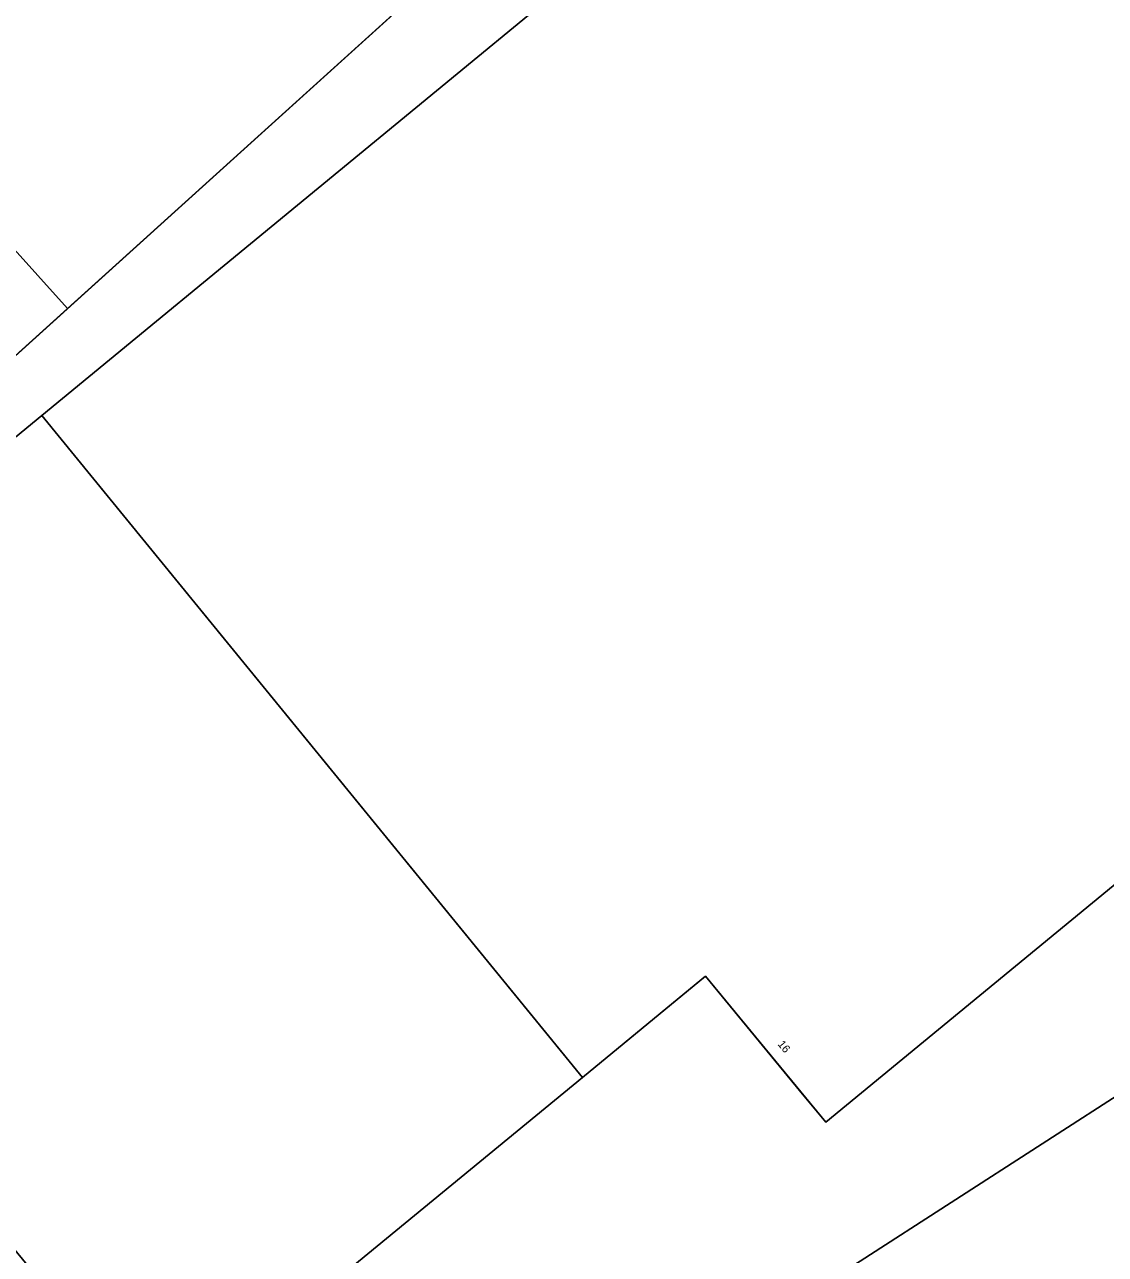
# Model space of a CAD drawing. Extents: x 156141 to 158132, y 385651 to 388399.
# Drawn here: x 157029.4 to 157164.3, y 387547.6 to 387701.2 of the extents above; entities that cross this region are included whole.
import ezdxf

# ---------------------------------------------------------------- set-up
doc = ezdxf.new("R2010")
doc.units = 0
for name, color, linetype in [('IMGEO_Erf', 7, 'Continuous'), ('IMGEO_Hek', 7, 'Continuous'), ('IMGEO_Pand', 7, 'Continuous'), ('IMGEO_Pand_nummerreeks', 7, 'Continuous'), ('IMGEO_Pand_vergunning_verleend', 7, 'Continuous'), ('IMGEO_Rijbaan_lokaal_gesloten', 7, 'Continuous')]:
    doc.layers.add(name, color=color, linetype=linetype)

msp = doc.modelspace()

# ---------------------------------------------------------------- linework, layer by layer
at = {"layer": 'IMGEO_Erf'}
for points in [[(157159.71, 387778.73), (157158.84, 387777.96), (157158.29, 387777.43), (157034.73, 387665.73)], [(157044.77, 387489.29), (157045.26, 387492.02), (157133.71, 387546.7), (157224.65, 387605.36), (157244.52, 387578.45)]]:
    msp.add_lwpolyline(points, dxfattribs=at)
at = {"layer": 'IMGEO_Hek'}
msp.add_lwpolyline([(157160.05, 387779.04), (157159.71, 387778.73), (157158.84, 387777.96), (157158.29, 387777.43), (156963.08, 387600.95)], dxfattribs=at)
at = {"layer": 'IMGEO_Pand'}
for points in [[(157031.54, 387652.38), (157066.03, 387680.76), (157139.91, 387741.6), (157134.7, 387748.05), (157143.66, 387756.2), (157147.87, 387759.66), (157236.36, 387652.06), (157129.42, 387564.1), (157114.4, 387582.32), (157099.03, 387569.68)], [(157099.03, 387569.68), (157064.1, 387540.94), (157046.24, 387526.2), (156978.34, 387608.6), (157031.54, 387652.38)], [(157031.54, 387652.38), (157099.03, 387569.68)]]:
    msp.add_lwpolyline(points, dxfattribs=at)
at = {"layer": 'IMGEO_Pand_vergunning_verleend'}
msp.add_lwpolyline([(157147.33, 387759.22), (157147.87, 387759.66), (157236.36, 387652.06), (157129.42, 387564.1), (157126.75, 387567.33), (157114.4, 387582.32), (157113.95, 387581.95), (157099.03, 387569.68), (157096.47, 387572.82), (157031.54, 387652.38), (157066.03, 387680.76), (157139.91, 387741.6), (157134.7, 387748.05), (157143.66, 387756.2), (157147.33, 387759.22)], dxfattribs=at)
at = {"layer": 'IMGEO_Rijbaan_lokaal_gesloten'}
for points in [[(156933.91, 387666.14), (156948.83, 387649.91), (157003.92, 387699.95), (157034.73, 387665.73)], [(157034.73, 387665.73), (156965.33, 387602.98)]]:
    msp.add_lwpolyline(points, dxfattribs=at)

# ---------------------------------------------------------------- texts
at = {"layer": 'IMGEO_Pand_nummerreeks'}
msp.add_text('16', height=1, rotation=309.4823, dxfattribs=at).set_placement((157123.37, 387573.79))

doc.saveas('drawing.dxf')
